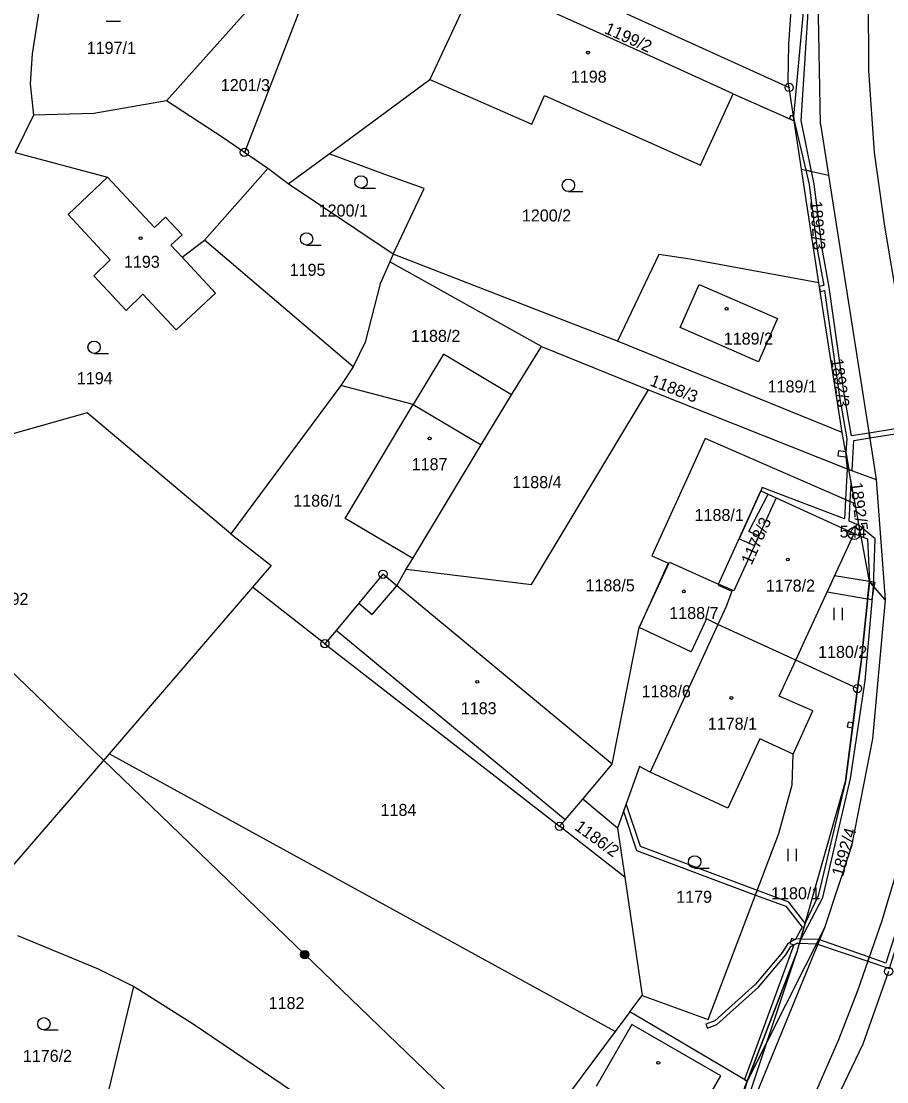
# Model space of a CAD drawing. Extents: x -587171 to -555306, y -1167727 to -1074732.
# Drawn here: x -559927.7 to -559822.7, y -1077092.7 to -1076963.9 of the extents above; entities that cross this region are included whole.
import ezdxf

# ---------------------------------------------------------------- set-up
doc = ezdxf.new("R2010")
doc.units = 0
for name, color, linetype in [('Hranice parcel', 7, 'Continuous'), ('Parcelní čísla', 7, 'Continuous'), ('Poz předměty', 7, 'Continuous'), ('Vnitřní kresba', 7, 'Continuous'), ('Věcná břemena k části', 7, 'Continuous'), ('Značky bodu BP', 7, 'Continuous'), ('Značky budov', 7, 'Continuous'), ('Značky kultur', 7, 'Continuous')]:
    doc.layers.add(name, color=color, linetype=linetype)

msp = doc.modelspace()

# ---------------------------------------------------------------- linework, layer by layer
at = {"layer": 'Hranice parcel'}
for p, q in [((-559886.22, -1076942.65), (-559900.64, -1076979.86)), ((-559870.8, -1076955.49), (-559834.55, -1076971.98)), ((-559872.38, -1076958.66), (-559878.13, -1076971.03)), ((-559890.33, -1076980.02), (-559878.13, -1076971.03)), ((-559833.93, -1076976.03), (-559834.55, -1076971.98)), ((-559841.32, -1076972.75), (-559833.93, -1076976.03)), ((-559926.22, -1076975.34), (-559928.46, -1076979.86)), ((-559833.04, -1076981.92), (-559833.93, -1076976.03)), ((-559897.77, -1076981.82), (-559900.64, -1076979.86)), ((-559895.32, -1076983.7), (-559890.33, -1076980.02)), ((-559905.49, -1076990.5), (-559897.77, -1076981.82)), ((-559895.32, -1076983.7), (-559897.77, -1076981.82)), ((-559830.96, -1076995.7), (-559833.04, -1076981.92)), ((-559833.04, -1076981.92), (-559829.78, -1076982.61)), ((-559829.78, -1076982.61), (-559827.8, -1076995.29)), ((-559882.57, -1076992.23), (-559895.32, -1076983.7)), ((-559887.45, -1077005.89), (-559905.49, -1076990.5)), ((-559882.57, -1076992.23), (-559882.97, -1076993.14)), ((-559864.6, -1077003.43), (-559882.97, -1076993.14)), ((-559828.13, -1077013.85), (-559830.96, -1076995.7)), ((-559827.8, -1076995.29), (-559824.54, -1077015.89)), ((-559868.25, -1077009.31), (-559864.6, -1077003.43)), ((-559864.6, -1077003.43), (-559851.62, -1077008.67)), ((-559828.13, -1077013.85), (-559855.37, -1077002.76)), ((-559887.45, -1077005.89), (-559888.94, -1077008.18)), ((-559888.94, -1077008.18), (-559902.26, -1077026.17)), ((-559880.14, -1077010.46), (-559888.94, -1077008.18)), ((-559851.62, -1077008.67), (-559827.3, -1077018.35)), ((-559827.3, -1077018.35), (-559828.13, -1077013.85)), ((-559824.54, -1077015.89), (-559823.98, -1077019.58)), ((-559827.3, -1077018.35), (-559823.98, -1077019.58)), ((-559826.54, -1077022.53), (-559827.3, -1077018.35)), ((-559823.98, -1077019.58), (-559822.89, -1077034.16)), ((-559836.12, -1077021.81), (-559826.67, -1077026.12)), ((-559825.81, -1077026.51), (-559826.54, -1077022.53)), ((-559826.67, -1077026.12), (-559825.81, -1077026.51)), ((-559824.81, -1077031.97), (-559825.81, -1077026.51)), ((-559880.99, -1077030.45), (-559880.21, -1077029.16)), ((-559882.16, -1077032.46), (-559880.99, -1077030.45)), ((-559899.67, -1077032.65), (-559917.05, -1077052.87)), ((-559890.87, -1077039.51), (-559899.67, -1077032.65)), ((-559856.03, -1077054.13), (-559882.16, -1077032.46)), ((-559822.89, -1077034.16), (-559824.81, -1077031.97)), ((-559822.89, -1077034.16), (-559824.42, -1077051.06)), ((-559856.03, -1077054.13), (-559852.74, -1077037.52)), ((-559843.19, -1077037.18), (-559851.42, -1077055.1)), ((-559833.75, -1077041.51), (-559843.19, -1077037.18)), ((-559890.87, -1077039.51), (-559862.41, -1077061.67)), ((-559826.26, -1077044.95), (-559833.75, -1077041.51)), ((-559917.05, -1077052.87), (-559934.19, -1077072.71)), ((-559855.64, -1077086.59), (-559917.05, -1077052.87)), ((-559859.59, -1077058.36), (-559856.03, -1077054.13)), ((-559855.38, -1077061.9), (-559859.59, -1077058.36)), ((-559854.5, -1077067.83), (-559862.41, -1077061.67)), ((-559855.38, -1077061.9), (-559854.5, -1077067.83)), ((-559854.5, -1077067.83), (-559852.37, -1077082.21)), ((-559830.26, -1077074.01), (-559839.63, -1077092.62)), ((-559914.1, -1077081.1), (-559919.63, -1077104.19)), ((-559853.86, -1077084.2), (-559852.37, -1077082.21)), ((-559853.86, -1077084.2), (-559855.64, -1077086.59)), ((-559839.63, -1077092.62), (-559853.86, -1077084.2)), ((-559853.63, -1077085.72), (-559857.96, -1077093.26)), ((-559842.84, -1077091.95), (-559853.63, -1077085.72)), ((-559855.64, -1077086.59), (-559872.43, -1077109.04)), ((-559851.9, -1077107.71), (-559842.84, -1077091.95))]:
    msp.add_line(p, q, dxfattribs=at)
for points in [[(-559834.55, -1076971.98), (-559834.66, -1076971.24), (-559834.59, -1076966.73), (-559832.36, -1076934.35)], [(-559921.87, -1076938.92), (-559926.36, -1076967.89), (-559926.64, -1076971.53), (-559926.22, -1076975.34)], [(-559910.09, -1076973.59), (-559900.85, -1076963.28), (-559890.11, -1076951.3), (-559898.32, -1076947.22), (-559899.85, -1076941.23)], [(-559817.92, -1077019.93), (-559819.43, -1077009.52), (-559820.21, -1077004.57), (-559821.27, -1076998.68), (-559822.96, -1076988.81), (-559824.18, -1076979.89), (-559824.89, -1076969.92), (-559824.93, -1076960.91), (-559824.5, -1076951.91), (-559823.69, -1076942.95)], [(-559841.32, -1076972.75), (-559851.01, -1076968.36), (-559872.38, -1076958.66)], [(-559878.13, -1076971.03), (-559865.75, -1076976.42), (-559864.21, -1076972.95), (-559855.09, -1076977.03), (-559845.31, -1076981.41), (-559841.32, -1076972.75)], [(-559910.09, -1076973.59), (-559918.88, -1076975.14), (-559926.22, -1076975.34)], [(-559900.64, -1076979.86), (-559903.2, -1076978.11), (-559910.09, -1076973.59)], [(-559928.46, -1076979.86), (-559917.26, -1076982.87), (-559922.03, -1076987.42), (-559916.93, -1076992.9), (-559918.91, -1076994.86), (-559914.97, -1076999.06), (-559912.96, -1076997.07), (-559908.89, -1077001.4), (-559904.13, -1076996.96), (-559908.19, -1076992.6), (-559905.49, -1076990.5)], [(-559882.57, -1076992.23), (-559878.83, -1076984.23), (-559883.6, -1076982.55), (-559890.33, -1076980.02)], [(-559882.97, -1076993.14), (-559884.16, -1076995.84), (-559885.99, -1077002.89), (-559887.45, -1077005.89)], [(-559855.37, -1077002.76), (-559862.47, -1077000.01), (-559882.57, -1076992.23)], [(-559830.96, -1076995.7), (-559846.56, -1076992.82), (-559850.36, -1076992.26), (-559855.37, -1077002.76)], [(-559835.95, -1077000.03), (-559838.28, -1077005.29), (-559847.76, -1077001.14), (-559845.45, -1076995.9), (-559835.95, -1077000.03)], [(-559868.25, -1077009.31), (-559876.49, -1077004.36), (-559880.14, -1077010.46)], [(-559880.99, -1077030.45), (-559865.8, -1077032.33), (-559851.62, -1077008.67)], [(-559880.21, -1077029.16), (-559871.91, -1077015.38), (-559868.25, -1077009.31)], [(-559880.21, -1077029.16), (-559888.42, -1077024.31), (-559880.14, -1077010.46)], [(-559902.26, -1077026.17), (-559919.7, -1077011.48), (-559939.19, -1077016.99), (-559943.78, -1077017.51), (-559956.37, -1077016.29), (-559958.53, -1077016.72)], [(-559826.54, -1077022.53), (-559844.72, -1077014.6), (-559846.79, -1077019.15), (-559851.19, -1077028.84), (-559849.23, -1077029.74), (-559852.74, -1077037.52)], [(-559843.11, -1077032.28), (-559837.99, -1077020.96), (-559836.12, -1077021.81)], [(-559836.12, -1077021.81), (-559841.27, -1077033.1), (-559843.11, -1077032.28)], [(-559902.26, -1077026.17), (-559897.39, -1077030), (-559899.67, -1077032.65)], [(-559833.75, -1077041.51), (-559832.73, -1077039.29), (-559826.67, -1077026.12)], [(-559852.74, -1077037.52), (-559849.07, -1077029.61), (-559843.11, -1077032.28)], [(-559882.16, -1077032.46), (-559883.82, -1077031.07), (-559886.76, -1077034.59), (-559889.51, -1077037.9), (-559890.87, -1077039.51)], [(-559843.11, -1077032.28), (-559843.15, -1077032.38), (-559841.49, -1077033.13), (-559842.18, -1077034.99), (-559843.19, -1077037.18)], [(-559826.26, -1077044.95), (-559825.83, -1077041.69), (-559824.81, -1077031.97)], [(-559843.19, -1077037.18), (-559844.57, -1077036.49), (-559846.42, -1077040.48), (-559852.74, -1077037.52)], [(-559816.6, -1077041.94), (-559819.41, -1077058.74), (-559820.03, -1077061.65), (-559821.04, -1077065.52), (-559823.32, -1077073.15), (-559826.24, -1077081.64), (-559828.56, -1077087.59), (-559836.17, -1077104.99), (-559841.38, -1077116.88), (-559843.69, -1077122.42), (-559846.42, -1077129.5), (-559846.09, -1077129.62), (-559844.82, -1077130.09), (-559843.82, -1077130.46)], [(-559834.08, -1077052.9), (-559831.68, -1077047.67), (-559835.75, -1077045.87), (-559833.75, -1077041.51)], [(-559839.63, -1077092.62), (-559833.58, -1077076.88), (-559827.73, -1077056.24), (-559826.26, -1077044.95)], [(-559834.08, -1077052.9), (-559838.09, -1077051.04), (-559841.99, -1077059.45), (-559851.42, -1077055.1)], [(-559824.42, -1077051.06), (-559826.97, -1077064.1), (-559830.26, -1077074.01)], [(-559852.37, -1077082.21), (-559844.36, -1077085.13), (-559835.78, -1077062.54), (-559834.2, -1077056.64), (-559834.08, -1077052.9)], [(-559851.42, -1077055.1), (-559852.72, -1077054.42), (-559855.38, -1077061.9)], [(-559862.41, -1077061.67), (-559861.74, -1077060.88), (-559859.59, -1077058.36)], [(-559914.1, -1077081.1), (-559918.33, -1077079), (-559928.12, -1077074.97)], [(-559822.49, -1077079.28), (-559825.6, -1077088.11), (-559834.22, -1077106.14), (-559841.22, -1077123.3)], [(-559872.43, -1077109.04), (-559906.71, -1077085.76), (-559914.1, -1077081.1)], [(-559842.14, -1077099.15), (-559840.88, -1077095.88), (-559839.63, -1077092.62)]]:
    msp.add_lwpolyline(points, dxfattribs=at)
at = {"layer": 'Poz předměty'}
for p, q in [((-559893.31, -1077077.24), (-559930.6, -1077041.25)), ((-559856.59, -1077112.56), (-559893.31, -1077077.24))]:
    msp.add_line(p, q, dxfattribs=at)
for radius in [0.5, 0.4, 0.3, 0.2, 0.1]:
    msp.add_circle((-559893.31, -1077077.24), radius, dxfattribs=at)
at = {"layer": 'Vnitřní kresba'}
for p, q in [((-559830.74, -1076976.42), (-559831.2, -1076952.54)), ((-559830.74, -1076976.42), (-559829.78, -1076982.61)), ((-559917.26, -1076982.87), (-559911.54, -1076989)), ((-559911.54, -1076989), (-559910.19, -1076987.73)), ((-559910.19, -1076987.73), (-559908.17, -1076989.87)), ((-559908.17, -1076989.87), (-559909.56, -1076991.13)), ((-559909.56, -1076991.13), (-559908.19, -1076992.6)), ((-559880.14, -1077010.46), (-559871.91, -1077015.38)), ((-559885.12, -1077035.95), (-559882.16, -1077032.46)), ((-559886.76, -1077034.59), (-559885.12, -1077035.95)), ((-559887.9, -1077039.24), (-559889.51, -1077037.9)), ((-559861.74, -1077060.88), (-559887.9, -1077039.24)), ((-559830.26, -1077074.01), (-559854.06, -1077131.9))]:
    msp.add_line(p, q, dxfattribs=at)
at = {"layer": 'Věcná břemena k části'}
for points in [[(-559832.04, -1076931.83), (-559832.12, -1076932.47), (-559831.45, -1076934.71), (-559831.91, -1076942.65), (-559832.34, -1076944.06), (-559833.02, -1076943.97), (-559833.06, -1076944.57), (-559832.4, -1076944.66), (-559832.11, -1076946.79), (-559833.05, -1076956.36), (-559832.84, -1076962.79), (-559834.01, -1076975.5), (-559833.93, -1076976.03), (-559832.53, -1076982.03), (-559831.84, -1076982.17), (-559833.1, -1076976.01), (-559832.24, -1076962.79), (-559832.45, -1076956.38), (-559831.51, -1076946.77), (-559831.82, -1076944.42), (-559831.31, -1076942.75), (-559830.85, -1076934.65), (-559831.45, -1076932.15)], [(-559833.93, -1076976.03), (-559834.01, -1076975.5), (-559834.38, -1076975.37), (-559834.52, -1076975.77)], [(-559827.69, -1077016.23), (-559827.3, -1077018.35), (-559826.92, -1077018.49), (-559826.72, -1077014.83), (-559824.76, -1077014.52), (-559824.85, -1077013.93), (-559827, -1077014.27), (-559827.85, -1077009.42), (-559829.7, -1076996.21), (-559830.56, -1076991.53), (-559831.53, -1076983.68), (-559831.84, -1076982.17), (-559832.53, -1076982.03), (-559832.13, -1076983.78), (-559831.16, -1076991.63), (-559830.35, -1076996.03), (-559830.89, -1076996.16), (-559830.8, -1076996.76), (-559830.25, -1076996.63), (-559828.45, -1077009.52), (-559827.54, -1077014.62)], [(-559824.85, -1077013.93), (-559824.76, -1077014.52), (-559818.84, -1077013.58), (-559818.93, -1077012.98)], [(-559827.51, -1077018.27), (-559827.72, -1077022.02), (-559827.13, -1077022.27), (-559827.01, -1077019.97), (-559827.3, -1077018.35), (-559827.69, -1077016.23), (-559828.55, -1077016.1), (-559828.65, -1077016.69), (-559827.69, -1077016.84)], [(-559824.81, -1077031.97), (-559824.33, -1077032.52), (-559824.11, -1077026.78), (-559826.06, -1077025.17), (-559827.26, -1077024.61), (-559827.13, -1077022.27), (-559827.72, -1077022.02), (-559827.85, -1077024.35), (-559837.81, -1077020.56), (-559837.99, -1077020.96), (-559840.62, -1077026.77), (-559838.75, -1077027.57), (-559838.21, -1077026.4), (-559839.45, -1077025.87), (-559837.09, -1077021.37), (-559836.12, -1077021.81), (-559826.67, -1077026.12), (-559825.81, -1077026.51), (-559825.05, -1077026.78)], [(-559825.03, -1077034.04), (-559824.81, -1077031.97), (-559829.04, -1077031.26), (-559829.93, -1077033.21)], [(-559832.6, -1077073.41), (-559833.21, -1077075.57), (-559830.45, -1077070.32), (-559827.12, -1077055.85), (-559825.32, -1077044.01), (-559824.33, -1077032.52), (-559824.81, -1077031.97), (-559825.83, -1077041.69), (-559826.26, -1077044.95), (-559826.8, -1077049.13), (-559826.88, -1077049.72), (-559827.73, -1077056.24), (-559831.01, -1077070.12)], [(-559824.23, -1077032.64), (-559824.81, -1077031.97), (-559825.03, -1077034.04), (-559824.48, -1077034.13)], [(-559824.23, -1077032.64), (-559824.13, -1077032.08), (-559824.81, -1077031.97)], [(-559824.83, -1077077.55), (-559825, -1077078.05), (-559822.37, -1077078.95), (-559819.03, -1077068.08), (-559817.48, -1077062.36), (-559814.41, -1077045.65), (-559813.38, -1077043.22), (-559812.17, -1077041.3), (-559812.21, -1077040.75), (-559813.82, -1077042.98), (-559814.89, -1077045.51), (-559817.96, -1077062.24), (-559819.51, -1077067.94), (-559822.81, -1077078.27)], [(-559826.88, -1077049.72), (-559826.8, -1077049.13), (-559827.4, -1077049.02), (-559827.51, -1077049.61)], [(-559838.62, -1077070.01), (-559834.94, -1077071.38), (-559832.98, -1077073.9), (-559833.83, -1077075.45), (-559834.27, -1077075.31), (-559834.46, -1077075.88), (-559833.97, -1077076.04), (-559839.98, -1077092.41), (-559839.63, -1077092.62), (-559833.58, -1077076.88), (-559832.6, -1077073.41), (-559834.58, -1077070.88), (-559838.4, -1077069.45), (-559852.58, -1077064.14), (-559854.33, -1077058.94), (-559854.65, -1077059.85), (-559853.06, -1077064.6)], [(-559838.62, -1077080.84), (-559843.57, -1077085.3), (-559844.64, -1077085.7), (-559844.47, -1077086.17), (-559843.31, -1077085.74), (-559838.26, -1077081.18), (-559834.94, -1077077.26), (-559834.35, -1077076.26), (-559833.58, -1077075.85), (-559833.29, -1077075.86), (-559833.15, -1077075.36), (-559833.7, -1077075.35), (-559834.71, -1077075.88), (-559835.34, -1077076.96)], [(-559831.22, -1077075.92), (-559830.96, -1077075.4), (-559833.15, -1077075.36), (-559833.29, -1077075.86)], [(-559830.96, -1077075.4), (-559831.22, -1077075.92), (-559825, -1077078.05), (-559824.83, -1077077.55)], [(-559839.63, -1077092.62), (-559837.25, -1077087.9), (-559833.58, -1077076.88)], [(-559837.25, -1077087.9), (-559839.63, -1077092.62), (-559839.73, -1077092.88), (-559841.02, -1077097.16), (-559848.18, -1077112.27), (-559855.82, -1077126.45), (-559855.16, -1077126.5), (-559847.64, -1077112.55), (-559840.46, -1077097.38), (-559838.87, -1077092.76)]]:
    msp.add_lwpolyline(points, close=True, dxfattribs=at)
at = {"layer": 'Značky bodu BP'}
for centre, radius in [((-559834.55, -1076971.98), 0.5), ((-559834.55, -1076971.98), 0.0303), ((-559900.64, -1076979.86), 0.5), ((-559900.64, -1076979.86), 0.0303), ((-559826.67, -1077026.12), 0.75), ((-559826.67, -1077026.12), 0.03), ((-559883.82, -1077031.07), 0.5), ((-559883.82, -1077031.07), 0.0303), ((-559890.87, -1077039.51), 0.5), ((-559890.87, -1077039.51), 0.0303), ((-559826.26, -1077044.95), 0.5), ((-559826.26, -1077044.95), 0.0303), ((-559862.41, -1077061.67), 0.5), ((-559862.41, -1077061.67), 0.0303), ((-559822.49, -1077079.28), 0.5)]:
    msp.add_circle(centre, radius, dxfattribs=at)
at = {"layer": 'Značky budov'}
for centre in [(-559858.94, -1076967.75), (-559913.22, -1076990.27), (-559842.14, -1076998.84), (-559878.16, -1077014.58), (-559834.71, -1077029.29), (-559847.33, -1077033.15), (-559872.38, -1077044.13), (-559841.55, -1077046.09), (-559850.42, -1077090.38)]:
    msp.add_circle(centre, 0.175, dxfattribs=at)
at = {"layer": 'Značky kultur'}
for p, q in [((-559917.41, -1076963.94), (-559915.66, -1076963.94)), ((-559886.49, -1076984.2), (-559884.74, -1076984.2)), ((-559861.33, -1076984.61), (-559859.58, -1076984.61)), ((-559893.09, -1076991.12), (-559891.34, -1076991.12)), ((-559918.87, -1077004.26), (-559917.12, -1077004.26)), ((-559829.08, -1077036.65), (-559829.08, -1077035.15)), ((-559828.08, -1077036.65), (-559828.08, -1077035.15)), ((-559834.67, -1077065.92), (-559834.67, -1077064.42)), ((-559833.67, -1077065.92), (-559833.67, -1077064.42)), ((-559846.01, -1077066.74), (-559844.26, -1077066.74)), ((-559924.96, -1077086.39), (-559923.21, -1077086.39))]:
    msp.add_line(p, q, dxfattribs=at)
for centre in [(-559886.49, -1076983.45), (-559861.33, -1076983.86), (-559893.09, -1076990.37), (-559918.87, -1077003.51), (-559846.01, -1077065.99), (-559924.96, -1077085.64)]:
    msp.add_circle(centre, 0.75, dxfattribs=at)

# ---------------------------------------------------------------- texts
at = {"layer": 'Parcelní čísla'}
for s, rotation, p in [('1199/2', 336, (-559857.07, -1076965.35)), ('1892/3', 274, (-559832.01, -1076985.8)), ('1892/3', 278, (-559829.47, -1077004.98)), ('1188/3', 339, (-559851.55, -1077008.13)), ('1892/5', 277, (-559827.13, -1077019.98)), ('1178/3', 66, (-559839.11, -1077030.04)), ('1186/2', 324, (-559860.68, -1077062)), ('1892/4', 74, (-559828.02, -1077067.86))]:
    msp.add_text(s, height=1.46, rotation=rotation, dxfattribs=at).set_placement(p)
for s, p in [('1197/1', (-559919.76, -1076967.9)), ('1198', (-559861.03, -1076971.4)), ('1201/3', (-559903.5, -1076972.42)), ('1200/1', (-559891.62, -1076987.65)), ('1200/2', (-559866.97, -1076988.25)), ('1193', (-559915.24, -1076993.87)), ('1195', (-559895.14, -1076994.85)), ('1188/2', (-559880.41, -1077002.87)), ('1189/2', (-559842.48, -1077003.2)), ('1194', (-559920.95, -1077008)), ('1189/1', (-559837.16, -1077009.01)), ('1187', (-559880.34, -1077018.44)), ('1188/4', (-559868.13, -1077020.62)), ('1186/1', (-559894.71, -1077022.87)), ('1188/1', (-559846.02, -1077024.61)), ('1188/5', (-559859.25, -1077033.15)), ('1178/2', (-559837.38, -1077033.18)), ('1192', (-559931.17, -1077034.8)), ('1188/7', (-559849.09, -1077036.51)), ('1180/2', (-559831.04, -1077041.23)), ('1188/6', (-559852.44, -1077046.01)), ('1183', (-559874.38, -1077048.07)), ('1178/1', (-559844.42, -1077049.95)), ('1184', (-559884.11, -1077060.41)), ('1180/1', (-559836.74, -1077070.53)), ('1179', (-559848.25, -1077070.96)), ('1182', (-559897.69, -1077083.86)), ('1176/2', (-559927.51, -1077090.27))]:
    msp.add_text(s, height=1.46, dxfattribs=at).set_placement(p)
at = {"layer": 'Značky bodu BP'}
msp.add_text('544', height=1.46, dxfattribs=at).set_placement((-559828.42, -1077026.62))

doc.saveas('drawing.dxf')
